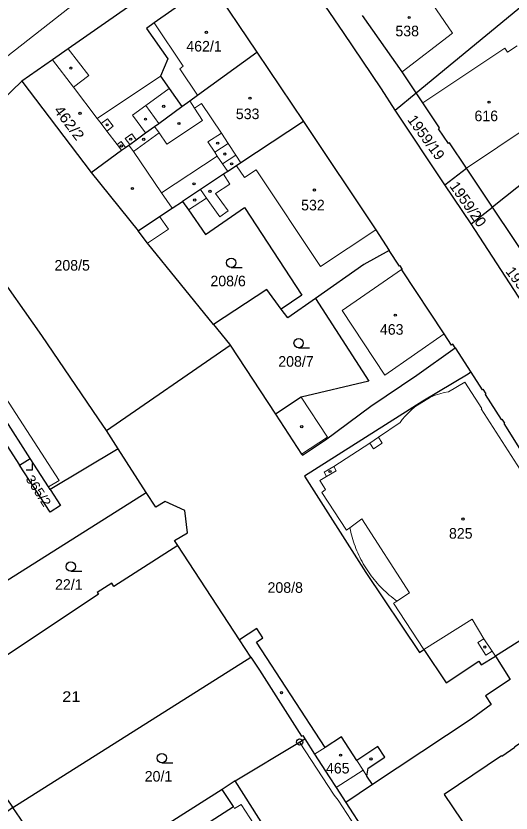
# Model space of a CAD drawing. Extents: x -679733 to -673243, y -1075091 to -1066557.
# Drawn here: x -676325 to -676245.5, y -1071507.3 to -1071379.2 of the extents above; entities that cross this region are included whole.
import ezdxf
from ezdxf.enums import TextEntityAlignment as Align

# ---------------------------------------------------------------- set-up
doc = ezdxf.new("R2010")
doc.units = 0
doc.header["$LTSCALE"] = 0.68
for name, color, linetype, lineweight in [('1', 7, 'Continuous', 25), ('3', 7, 'Continuous', 25), ('4', 7, 'Continuous', 13), ('5', 7, 'Continuous', 25), ('8', 7, 'Continuous', 25)]:
    doc.layers.add(name, color=color, linetype=linetype, lineweight=lineweight)
doc.layers.add('2', color=7, linetype='Continuous')

msp = doc.modelspace()

# ---------------------------------------------------------------- linework, layer by layer
at = {"layer": '1'}
for p, q in [((-676324.09, -1071389.73), (-676312.98, -1071404.4)), ((-676264.1, -1071394.37), (-676260.75, -1071391.57)), ((-676228.06, -1071393.71), (-676248.45, -1071409.96)), ((-676256.11, -1071406.36), (-676252.66, -1071403.68)), ((-676312.98, -1071404.4), (-676305.41, -1071413.74)), ((-676310.52, -1071445.83), (-676290.64, -1071432.15)), ((-676290.64, -1071432.15), (-676283.35, -1071443.21)), ((-676254.44, -1071432.57), (-676251.92, -1071436.49)), ((-676308.62, -1071448.76), (-676310.52, -1071445.83)), ((-676308.62, -1071448.76), (-676319.53, -1071455.3)), ((-676239.8, -1071476.92), (-676247.99, -1071482.08)), ((-676289.82, -1071502.11), (-676291.92, -1071503.49)), ((-676282.04, -1071514.28), (-676289.82, -1071502.11)), ((-676291.92, -1071503.49), (-676316.72, -1071519.24)), ((-676267.74, -1071502.72), (-676272.02, -1071505.57)), ((-676272.02, -1071505.57), (-676263.28, -1071519.1))]:
    msp.add_line(p, q, dxfattribs=at)
for points in [[(-676264.1, -1071394.37), (-676266.28, -1071390.96), (-676272.38, -1071381.92), (-676282.6, -1071366.94), (-676287.23, -1071360.51), (-676289.25, -1071357.74)], [(-676296.35, -1071370.33), (-676316.64, -1071384.52), (-676319.18, -1071386.29), (-676324.09, -1071389.73)], [(-676296.35, -1071370.33), (-676293.8, -1071373.96), (-676286.33, -1071385.04), (-676278.81, -1071396.2)], [(-676293.8, -1071373.96), (-676302.82, -1071380.35), (-676304.08, -1071381.25), (-676300.65, -1071386.11), (-676301.82, -1071388.93), (-676300.43, -1071390.9), (-676298.37, -1071393.79)], [(-676260.75, -1071391.57), (-676243.45, -1071377.39), (-676238.22, -1071373.02)], [(-676353.97, -1071374.9), (-676339.67, -1071395.17), (-676335.61, -1071400.81), (-676324.09, -1071389.73)], [(-676260.75, -1071391.57), (-676262.97, -1071388.23), (-676269.36, -1071379.16)], [(-676298.37, -1071393.79), (-676297.12, -1071392.88), (-676295.89, -1071391.99), (-676286.33, -1071385.04)], [(-676252.66, -1071403.68), (-676255.37, -1071399.63), (-676255.55, -1071399.75), (-676257.15, -1071397.36), (-676256.97, -1071397.24), (-676259.67, -1071393.19), (-676260.75, -1071391.57)], [(-676312.98, -1071404.4), (-676308.07, -1071400.83), (-676307.42, -1071400.36), (-676306.91, -1071399.99), (-676306.77, -1071399.89), (-676305.72, -1071399.13), (-676304.23, -1071398.04), (-676302.77, -1071396.98), (-676302.11, -1071396.5), (-676298.37, -1071393.79)], [(-676213.52, -1071470.97), (-676220.62, -1071460.55), (-676222.34, -1071458), (-676229.36, -1071447.19), (-676235.41, -1071438), (-676251.88, -1071412.65), (-676256.11, -1071406.36), (-676264.1, -1071394.37)], [(-676278.81, -1071396.2), (-676288.89, -1071402.85), (-676289.6, -1071403.31), (-676291.02, -1071404.25), (-676291.67, -1071404.68), (-676295.4, -1071407.14), (-676298.28, -1071409.04)], [(-676278.81, -1071396.2), (-676267.2, -1071413.62), (-676265.06, -1071416.92)], [(-676310.52, -1071445.83), (-676311.76, -1071443.94), (-676320.88, -1071430.55), (-676328.92, -1071419.24), (-676336.73, -1071408.33), (-676335.2, -1071407.2), (-676336.07, -1071403.78), (-676338.04, -1071402.56)], [(-676251.88, -1071412.65), (-676248.45, -1071409.96), (-676252.66, -1071403.68)], [(-676305.41, -1071413.74), (-676301.95, -1071411.46), (-676299.95, -1071410.14), (-676298.28, -1071409.04)], [(-676298.28, -1071409.04), (-676297.32, -1071410.41), (-676294.59, -1071414.33), (-676288.29, -1071409.99), (-676279.12, -1071424.09), (-676282.41, -1071426.32)], [(-676231.41, -1071435.27), (-676235.21, -1071429.65), (-676235.41, -1071429.79), (-676238.01, -1071425.95), (-676237.8, -1071425.81), (-676241.59, -1071420.19), (-676248.45, -1071409.96)], [(-676293.3, -1071428.83), (-676303.9, -1071415.74), (-676305.41, -1071413.74)], [(-676265.06, -1071416.92), (-676269.12, -1071419.16), (-676276.92, -1071424.64)], [(-676254.44, -1071432.57), (-676254.81, -1071431.98), (-676255.04, -1071432.13), (-676256.25, -1071430.3), (-676263.04, -1071420.05), (-676262.91, -1071419.96), (-676263.32, -1071419.36), (-676263.42, -1071419.44), (-676265.06, -1071416.92)], [(-676282.41, -1071426.32), (-676284.7, -1071423.21), (-676293.3, -1071428.83)], [(-676276.92, -1071424.64), (-676268.32, -1071437.91), (-676279.19, -1071440.47), (-676283.35, -1071443.21)], [(-676276.92, -1071424.64), (-676281.35, -1071427.75), (-676282.41, -1071426.32)], [(-676293.3, -1071428.83), (-676290.75, -1071431.98), (-676290.64, -1071432.15)], [(-676283.35, -1071443.21), (-676279.13, -1071449.62), (-676279.02, -1071449.79), (-676275.28, -1071447.33), (-676268.02, -1071441.92), (-676260.64, -1071436.94), (-676254.44, -1071432.57)], [(-676251.92, -1071436.49), (-676252.38, -1071436.78), (-676259.63, -1071441.13), (-676278.68, -1071453.19), (-676268.83, -1071468.66), (-676260.18, -1071481.48), (-676259.47, -1071481.03), (-676255.89, -1071486.38), (-676250.66, -1071482.9), (-676250.28, -1071483.49), (-676247.99, -1071482.08)], [(-676251.92, -1071436.49), (-676250.14, -1071439.29), (-676250.01, -1071439.21), (-676249.52, -1071439.97), (-676249.65, -1071440.05), (-676247.06, -1071444.09), (-676246.94, -1071444.01), (-676246.53, -1071444.64), (-676246.66, -1071444.72), (-676244.11, -1071448.7)], [(-676331.25, -1071472.89), (-676304.11, -1071455.79), (-676308.62, -1071448.76)], [(-676319.53, -1071455.3), (-676319.81, -1071454.88), (-676322.78, -1071450.34)], [(-676319.53, -1071455.3), (-676317.87, -1071457.86), (-676319.56, -1071458.96), (-676324.45, -1071451.43)], [(-676299.04, -1071464.32), (-676299.56, -1071463.52), (-676297.5, -1071462.29), (-676297.9, -1071458.71), (-676301.04, -1071457.22), (-676302.59, -1071458.15), (-676304.11, -1071455.79)], [(-676335.82, -1071502.99), (-676330.59, -1071499.32), (-676325.57, -1071506.42), (-676287.3, -1071482.24), (-676289.11, -1071479.48), (-676299.04, -1071464.32)], [(-676299.04, -1071464.32), (-676309.3, -1071470.91), (-676309.64, -1071470.38), (-676311.97, -1071471.88), (-676311.79, -1071472.15), (-676330.2, -1071484.39)], [(-676267.74, -1071502.72), (-676268.64, -1071501.34), (-676268.43, -1071500.06), (-676265.77, -1071498.33), (-676266.88, -1071496.62), (-676270.27, -1071498.83), (-676272.74, -1071495.04), (-676275.36, -1071496.74), (-676286.41, -1071479.81), (-676285.35, -1071479.12), (-676286.31, -1071477.65), (-676289.11, -1071479.48)], [(-676239.8, -1071476.92), (-676238.93, -1071478.26), (-676240.49, -1071479.27), (-676239.49, -1071480.81), (-676239.75, -1071480.97), (-676238.66, -1071482.51), (-676238.81, -1071482.6), (-676238.36, -1071483.27), (-676238.27, -1071483.21), (-676235.37, -1071487.61), (-676235.46, -1071487.67), (-676235.04, -1071488.3), (-676234.74, -1071488.12), (-676233.96, -1071489.36), (-676244.91, -1071496.68), (-676244.85, -1071496.76), (-676246.97, -1071498.18), (-676247.02, -1071498.09), (-676256.21, -1071504.28), (-676239.52, -1071529.02)], [(-676287.3, -1071482.24), (-676285.93, -1071484.33), (-676279.13, -1071494.94), (-676278.95, -1071494.83), (-676278.6, -1071495.37)], [(-676247.99, -1071482.08), (-676245.62, -1071485.85), (-676249.56, -1071488.48), (-676248.66, -1071489.87), (-676251.91, -1071492.21), (-676267.74, -1071502.72)], [(-676289.82, -1071502.11), (-676279.46, -1071495.89), (-676278.6, -1071495.37)], [(-676278.6, -1071495.37), (-676277.04, -1071497.84), (-676274.73, -1071501.46), (-676273.59, -1071503.19), (-676272.02, -1071505.57)], [(-676282.04, -1071514.28), (-676283.47, -1071515.21), (-676284.06, -1071515.6), (-676284.17, -1071515.43), (-676291.52, -1071520.15), (-676291.77, -1071519.77), (-676292.67, -1071520.35), (-676295.58, -1071515.8), (-676294.06, -1071514.86), (-676296.53, -1071511.02), (-676298.06, -1071511.93), (-676298.31, -1071511.55), (-676290.11, -1071506.24), (-676291.92, -1071503.49)], [(-676316.72, -1071519.24), (-676325.57, -1071506.42), (-676330.43, -1071509.97)]]:
    msp.add_lwpolyline(points, dxfattribs=at)
msp.add_lwpolyline([(-676333.06, -1071438.19), (-676324.45, -1071451.43), (-676322.78, -1071450.34), (-676331.26, -1071437.07)], close=True, dxfattribs=at)
at = {"layer": '3'}
for p, q in [((-676290.453, -1071419.64), (-676288.703, -1071419.64)), ((-676279.613, -1071432.55), (-676277.863, -1071432.55)), ((-676316.233, -1071468.44), (-676314.483, -1071468.44)), ((-676301.603, -1071499.21), (-676299.853, -1071499.21))]:
    msp.add_line(p, q, dxfattribs=at)
msp.add_lwpolyline([(-676323.391, -1071452.16), (-676322.39, -1071452.16), (-676322.39, -1071451.16)], dxfattribs=at)
for centre in [(-676290.4529, -1071418.8898), (-676279.6129, -1071431.7998), (-676316.2329, -1071467.6898), (-676301.6029, -1071498.4598)]:
    msp.add_circle(centre, 0.75, dxfattribs=at)
at = {"layer": '4'}
for p, q in [((-676254.91, -1071382), (-676260.41, -1071373.87)), ((-676315.45, -1071377.14), (-676326.35, -1071385.64)), ((-676302.82, -1071380.35), (-676298.19, -1071387.33)), ((-676262.97, -1071388.23), (-676254.91, -1071382)), ((-676316.64, -1071384.52), (-676313.36, -1071388.81)), ((-676259.67, -1071393.19), (-676246.48, -1071384.42)), ((-676246.48, -1071384.42), (-676246.04, -1071385.05)), ((-676246.04, -1071385.05), (-676244.48, -1071384.02)), ((-676319.18, -1071386.29), (-676315.82, -1071390.69)), ((-676298.19, -1071387.33), (-676298.72, -1071387.73)), ((-676298.72, -1071387.73), (-676295.89, -1071391.99)), ((-676313.36, -1071388.81), (-676315.82, -1071390.69)), ((-676311.99, -1071395.69), (-676301.82, -1071388.93)), ((-676315.82, -1071390.69), (-676311.99, -1071395.69)), ((-676304.17, -1071393.61), (-676300.43, -1071390.9)), ((-676297.12, -1071392.88), (-676296.33, -1071394.08)), ((-676295.2, -1071393.3), (-676296.33, -1071394.08)), ((-676295.2, -1071393.3), (-676292.03, -1071398.09)), ((-676306.31, -1071395.17), (-676304.17, -1071393.61)), ((-676304.17, -1071393.61), (-676302.11, -1071396.5)), ((-676296.33, -1071394.08), (-676295.04, -1071396.04)), ((-676311.99, -1071395.69), (-676311.35, -1071396.54)), ((-676311.35, -1071396.54), (-676310.31, -1071395.75)), ((-676310.31, -1071395.75), (-676309.4, -1071396.94)), ((-676304.23, -1071398.04), (-676306.31, -1071395.17)), ((-676295.04, -1071396.04), (-676300.82, -1071399.84)), ((-676252.66, -1071403.68), (-676239.5, -1071394.85)), ((-676311.35, -1071396.54), (-676310.44, -1071397.73)), ((-676309.4, -1071396.94), (-676310.44, -1071397.73)), ((-676302.05, -1071398.04), (-676302.77, -1071396.98)), ((-676310.44, -1071397.73), (-676308.8, -1071399.88)), ((-676307.48, -1071398.92), (-676306.43, -1071398.16)), ((-676306.43, -1071398.16), (-676305.72, -1071399.13)), ((-676302.05, -1071398.04), (-676306.18, -1071401.04)), ((-676300.82, -1071399.84), (-676302.05, -1071398.04)), ((-676292.03, -1071398.09), (-676294.23, -1071399.49)), ((-676292.03, -1071398.09), (-676290.96, -1071399.72)), ((-676308.8, -1071399.88), (-676308.16, -1071399.39)), ((-676308.8, -1071399.88), (-676308.07, -1071400.83)), ((-676308.16, -1071399.39), (-676307.42, -1071400.36)), ((-676306.77, -1071399.89), (-676307.48, -1071398.92)), ((-676294.23, -1071399.49), (-676293.11, -1071401.14)), ((-676293.11, -1071401.14), (-676290.96, -1071399.72)), ((-676290.96, -1071399.72), (-676289.72, -1071401.6)), ((-676306.91, -1071399.99), (-676306.18, -1071401.04)), ((-676306.18, -1071401.04), (-676301.64, -1071407.66)), ((-676293.11, -1071401.14), (-676292.7, -1071401.76)), ((-676301.64, -1071407.66), (-676292.7, -1071401.76)), ((-676292.7, -1071401.76), (-676291.86, -1071403.01)), ((-676291.86, -1071403.01), (-676289.72, -1071401.6)), ((-676289.72, -1071401.6), (-676288.89, -1071402.85)), ((-676291.86, -1071403.01), (-676291.02, -1071404.25)), ((-676288.34, -1071405.22), (-676289.6, -1071403.31)), ((-676291.67, -1071404.68), (-676290.65, -1071406.27)), ((-676286.45, -1071403.96), (-676288.34, -1071405.22)), ((-676276.08, -1071419.47), (-676286.45, -1071403.96)), ((-676292.97, -1071407.74), (-676290.65, -1071406.27)), ((-676295.4, -1071407.14), (-676294.43, -1071408.5)), ((-676301.64, -1071407.66), (-676299.95, -1071410.14)), ((-676297.32, -1071410.41), (-676294.43, -1071408.5)), ((-676294.43, -1071408.5), (-676292.29, -1071411.5)), ((-676290.96, -1071410.55), (-676292.97, -1071407.74)), ((-676292.29, -1071411.5), (-676290.96, -1071410.55)), ((-676300.53, -1071413.48), (-676301.95, -1071411.46)), ((-676303.9, -1071415.74), (-676300.53, -1071413.48)), ((-676267.2, -1071413.62), (-676276.08, -1071419.47)), ((-676263.11, -1071419.95), (-676272.64, -1071426.55)), ((-676263.04, -1071420.05), (-676263.11, -1071419.95)), ((-676272.64, -1071426.55), (-676265.77, -1071436.92)), ((-676265.77, -1071436.92), (-676256.25, -1071430.3)), ((-676318.09, -1071453.86), (-676331.34, -1071433.48)), ((-676252.93, -1071438.05), (-676255.52, -1071439.62)), ((-676250.19, -1071442.31), (-676252.93, -1071438.05)), ((-676279.19, -1071440.47), (-676274.97, -1071446.88)), ((-676258.43, -1071440.5), (-676260.94, -1071442.03)), ((-676257.65, -1071440.18), (-676258.43, -1071440.5)), ((-676256.92, -1071439.94), (-676257.65, -1071440.18)), ((-676256.24, -1071439.75), (-676256.92, -1071439.94)), ((-676255.52, -1071439.62), (-676256.24, -1071439.75)), ((-676260.94, -1071442.03), (-676261.48, -1071442.51)), ((-676261.82, -1071442.82), (-676262.5, -1071443.53)), ((-676261.48, -1071442.51), (-676261.82, -1071442.82)), ((-676250.3, -1071442.38), (-676250.19, -1071442.31)), ((-676237.57, -1071462.12), (-676250.3, -1071442.38)), ((-676263.28, -1071444.56), (-676266.78, -1071446.93)), ((-676262.95, -1071444.09), (-676263.28, -1071444.56)), ((-676262.5, -1071443.53), (-676262.95, -1071444.09)), ((-676274.97, -1071446.88), (-676279.13, -1071449.62)), ((-676266.78, -1071446.93), (-676268.19, -1071447.86)), ((-676266.78, -1071446.93), (-676266.18, -1071447.89)), ((-676268.19, -1071447.86), (-676273.96, -1071451.62)), ((-676267.56, -1071448.8), (-676268.19, -1071447.86)), ((-676266.18, -1071447.89), (-676267.56, -1071448.8)), ((-676273.96, -1071451.62), (-676275.53, -1071452.52)), ((-676273.57, -1071452.29), (-676275.13, -1071453.22)), ((-676273.96, -1071451.62), (-676273.57, -1071452.29)), ((-676275.13, -1071453.22), (-676276.21, -1071453.86)), ((-676275.53, -1071452.52), (-676275.13, -1071453.22)), ((-676319.81, -1071454.88), (-676318.09, -1071453.86)), ((-676276.21, -1071453.86), (-676275.28, -1071455.31)), ((-676275.28, -1071455.31), (-676275.91, -1071455.78)), ((-676275.91, -1071455.78), (-676271.94, -1071461.86)), ((-676271.38, -1071461.45), (-676269.44, -1071460.05)), ((-676269.44, -1071460.05), (-676261.8, -1071471.93)), ((-676271.94, -1071461.86), (-676271.73, -1071461.71)), ((-676271.73, -1071461.71), (-676271.38, -1071461.45)), ((-676261.8, -1071471.93), (-676263.82, -1071473.23)), ((-676264.18, -1071473.46), (-676264.35, -1071473.57)), ((-676264.35, -1071473.57), (-676259.47, -1071481.03)), ((-676263.82, -1071473.23), (-676264.18, -1071473.46)), ((-676259.47, -1071481.03), (-676251.72, -1071476.15)), ((-676251.72, -1071476.15), (-676249.84, -1071479.29)), ((-676250.81, -1071479.91), (-676249.84, -1071479.29)), ((-676249.55, -1071481.92), (-676250.81, -1071479.91)), ((-676249.84, -1071479.29), (-676248.5, -1071481.26)), ((-676248.5, -1071481.26), (-676249.55, -1071481.92)), ((-676248.5, -1071481.26), (-676247.99, -1071482.08)), ((-676273.88, -1071504.41), (-676279.46, -1071495.89)), ((-676277.04, -1071497.84), (-676275.36, -1071496.74)), ((-676270.27, -1071498.83), (-676269.25, -1071500.4)), ((-676273.59, -1071503.19), (-676269.25, -1071500.4)), ((-676269.25, -1071500.4), (-676268.64, -1071501.34)), ((-676288.85, -1071505.89), (-676289.9, -1071506.58)), ((-676284.7, -1071512.23), (-676288.85, -1071505.89)), ((-676289.9, -1071506.58), (-676290.11, -1071506.24))]:
    msp.add_line(p, q, dxfattribs=at)
for points in [[(-676263.82, -1071473.23), (-676264.132, -1071473), (-676264.439, -1071472.764), (-676264.742, -1071472.522), (-676265.039, -1071472.274), (-676265.331, -1071472.02), (-676265.618, -1071471.76), (-676265.9, -1071471.494), (-676266.176, -1071471.223), (-676266.447, -1071470.946), (-676266.712, -1071470.663), (-676266.971, -1071470.375), (-676267.225, -1071470.082), (-676267.472, -1071469.784), (-676267.713, -1071469.481), (-676267.948, -1071469.173), (-676268.177, -1071468.86), (-676268.399, -1071468.543), (-676268.615, -1071468.221), (-676268.824, -1071467.895), (-676269.027, -1071467.565), (-676269.222, -1071467.231), (-676269.411, -1071466.893), (-676269.593, -1071466.551), (-676269.768, -1071466.205), (-676269.936, -1071465.856), (-676270.097, -1071465.504), (-676270.251, -1071465.148), (-676270.398, -1071464.79), (-676270.537, -1071464.428), (-676270.668, -1071464.064), (-676270.793, -1071463.697), (-676270.91, -1071463.328), (-676271.019, -1071462.956), (-676271.121, -1071462.583), (-676271.215, -1071462.207), (-676271.301, -1071461.829), (-676271.38, -1071461.45)], [(-676246.78, -1071545.89), (-676273.26, -1071505.19), (-676273.88, -1071504.41)]]:
    msp.add_lwpolyline(points, dxfattribs=at)
at = {"layer": '5'}
for centre in [(-676261.8468, -1071379.4992), (-676294.4468, -1071381.8692), (-676316.2268, -1071387.6192), (-676287.4368, -1071392.4492), (-676249.0068, -1071393.0992), (-676314.7468, -1071394.8892), (-676301.2968, -1071393.7492), (-676304.2168, -1071395.8192), (-676310.3968, -1071396.7392), (-676298.8568, -1071396.5292), (-676306.5968, -1071399.0292), (-676304.5068, -1071399.0492), (-676292.6168, -1071399.6692), (-676308.1068, -1071400.1292), (-676291.4668, -1071401.4192), (-676290.3868, -1071402.9992), (-676296.4268, -1071406.2192), (-676306.3268, -1071406.9592), (-676293.8668, -1071407.4092), (-676277.0768, -1071407.2092), (-676296.3168, -1071408.8192), (-676264.0868, -1071427.2992), (-676279.1268, -1071445.2192), (-676274.5668, -1071452.4292), (-676253.2068, -1071460.0592), (-676249.6968, -1071480.6192), (-676282.3768, -1071487.9392), (-676272.8768, -1071497.9892), (-676267.9968, -1071498.5992)]:
    msp.add_circle(centre, 0.175, dxfattribs=at)
at = {"layer": '8'}
for radius in [0.5, 0.0303]:
    msp.add_circle((-676279.46, -1071495.8899), radius, dxfattribs=at)

# ---------------------------------------------------------------- texts
at = {"layer": '2'}
for s, p in [('538', (-676262.169, -1071382.509)), ('462/1', (-676294.82, -1071384.96)), ('533', (-676287.809, -1071395.82)), ('616', (-676249.459, -1071396.15)), ('532', (-676277.319, -1071410.479)), ('208/5', (-676316.01, -1071420.15)), ('208/6', (-676290.95, -1071422.67)), ('463', (-676264.659, -1071430.45)), ('208/7', (-676280.04, -1071435.59)), ('825', (-676253.559, -1071463.21)), ('22/1', (-676316.55, -1071471.42)), ('208/8', (-676281.77, -1071471.91)), ('465', (-676273.329, -1071500.93)), ('20/1', (-676302.14, -1071502.229))]:
    msp.add_text(s, height=1.7, dxfattribs=at).set_placement(p, align=Align.CENTER)
at = {"layer": '2', "width": 1.1}
for s, height, rotation, p in [('462/2', 1.7, 307, (-676317.1709, -1071396.922)), ('365/2', 1.5, 303, (-676322.0614, -1071455.9205))]:
    msp.add_text(s, height=height, rotation=rotation, dxfattribs=at).set_placement(p, align=Align.CENTER)
at = {"layer": '2'}
for s, rotation, p in [('1959/19', 306, (-676259.8049, -1071399.2524)), ('1959/20', 305, (-676253.0777, -1071409.9625)), ('1959/21', 307, (-676243.971, -1071423.6025))]:
    msp.add_text(s, height=1.7, rotation=rotation, dxfattribs=at).set_placement(p, align=Align.CENTER)
at = {"layer": '2', "width": 1.15}
msp.add_text('21', height=1.7, dxfattribs=at).set_placement((-676316.15, -1071489.43), align=Align.CENTER)

doc.saveas('drawing.dxf')
